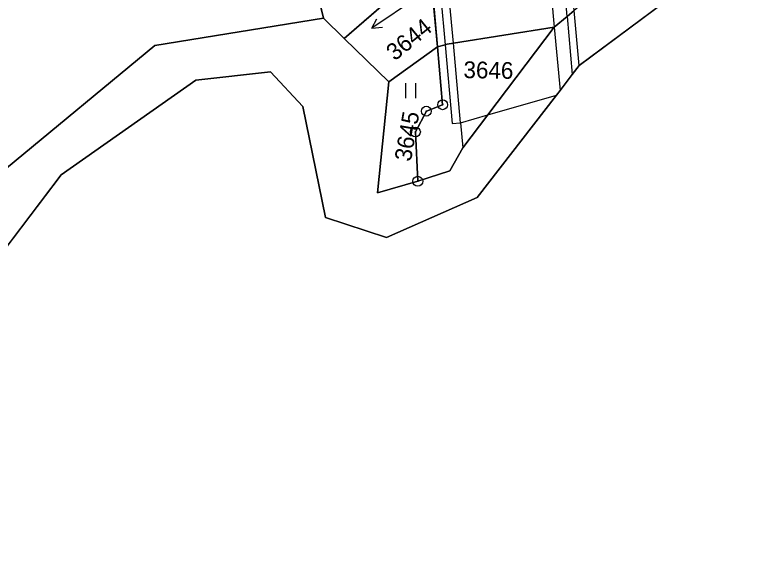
# Model space of a CAD drawing. Extents: x -689422 to -685210, y -987725 to -982160.
# Drawn here: x -686982.9 to -686906.4, y -987724.6 to -987670.6 of the extents above; entities that cross this region are included whole.
import ezdxf

# ---------------------------------------------------------------- set-up
doc = ezdxf.new("R2010")
doc.units = 0
for name, color, linetype in [('KN_Hranice obce', 7, 'Continuous'), ('KN_Hranice_katastrální území', 7, 'Continuous'), ('KN_Hranice_parcel', 7, 'Continuous'), ('KN_Hranice_parcel_vnitrni_kresba', 7, 'Continuous'), ('KN_Parcelni cisla', 7, 'Continuous'), ('KN_Polygon parcely', 7, 'Continuous'), ('KN_POZEMKY_OSTATNI PLOCHA', 7, 'Continuous'), ('KN_POZEMKY_TTP', 7, 'Continuous'), ('KN_POZEMKY_VODNI_PLOCHA', 7, 'Continuous'), ('KN_VYUZITI_07_vodni plocha_tok prirozeny', 7, 'Continuous'), ('KN_VYUZITI_08_vodni plocha _tok umely', 7, 'Continuous'), ('KN_VYUZITI_16_ostatni plocha_silnice', 7, 'Continuous'), ('KN_Značky bodu BP', 7, 'Continuous'), ('KN_Značky kultur', 7, 'Continuous')]:
    doc.layers.add(name, color=color, linetype=linetype)

msp = doc.modelspace()

# ---------------------------------------------------------------- linework, layer by layer
at = {"layer": 'KN_Hranice obce'}
msp.add_lwpolyline([(-687029.16, -987667.14), (-687022.8, -987700.55), (-687014.25, -987712.47), (-686999.33, -987724.6), (-686994.57, -987723.06), (-686992.83, -987715.65), (-686989.57, -987701.82), (-686978.2, -987686.83), (-686964.53, -987677.23), (-686956.96, -987676.39), (-686953.67, -987679.91), (-686951.38, -987691.15), (-686945.18, -987693.21), (-686935.97, -987689.12), (-686927.94, -987678.74), (-686927.58, -987678.28), (-686926.33, -987676.66), (-686925.63, -987675.75), (-686906.38, -987661.4), (-686907.88, -987641.59), (-686911.74, -987590.54)], dxfattribs=at)
at = {"layer": 'KN_Hranice_katastrální území'}
msp.add_lwpolyline([(-687029.16, -987667.14), (-687022.8, -987700.55), (-687014.25, -987712.47), (-686999.33, -987724.6), (-686994.57, -987723.06), (-686992.83, -987715.65), (-686989.57, -987701.82), (-686978.2, -987686.83), (-686964.53, -987677.23), (-686956.96, -987676.39), (-686953.67, -987679.91), (-686951.38, -987691.15), (-686945.18, -987693.21), (-686935.97, -987689.12), (-686927.94, -987678.74), (-686927.58, -987678.28), (-686926.33, -987676.66), (-686925.63, -987675.75), (-686906.38, -987661.4), (-686907.88, -987641.59), (-686911.74, -987590.54)], dxfattribs=at)
at = {"layer": 'KN_Hranice_parcel'}
for p, q in [((-686957.14, -987647.77), (-686951.58, -987670.94)), ((-686949.48, -987672.98), (-686940.77, -987665.43)), ((-686940.02, -987673.83), (-686940.77, -987665.43)), ((-686949.48, -987672.98), (-686951.58, -987670.94)), ((-686944.94, -987677.39), (-686949.48, -987672.98)), ((-686944.94, -987677.39), (-686940.02, -987673.83)), ((-686953.67, -987679.91), (-686951.38, -987691.15)), ((-686951.38, -987691.15), (-686945.18, -987693.21))]:
    msp.add_line(p, q, dxfattribs=at)
for points in [[(-686925.63, -987675.75), (-686906.38, -987661.4), (-686907.88, -987641.59)], [(-686926.15, -987670.15), (-686926.86, -987670.75), (-686928.17, -987671.85)], [(-686951.58, -987670.94), (-686968.7, -987673.71), (-686983.74, -987686.14), (-686994.84, -987701.21), (-686999.33, -987724.6)], [(-686928.17, -987671.85), (-686934.89, -987680.74), (-686937.43, -987684.1), (-686938.75, -987686.42), (-686942.01, -987687.48)], [(-686928.17, -987671.85), (-686938.4, -987673.47), (-686939.02, -987673.57), (-686939.24, -987673.63), (-686940.02, -987673.83)], [(-686942.01, -987687.48), (-686942.25, -987682.48), (-686941.14, -987680.37), (-686939.49, -987679.72), (-686940.02, -987673.83)], [(-686927.94, -987678.74), (-686927.58, -987678.28), (-686926.33, -987676.66), (-686925.63, -987675.75)], [(-686964.53, -987677.23), (-686956.96, -987676.39), (-686953.67, -987679.91)], [(-686992.83, -987715.65), (-686989.57, -987701.82), (-686978.2, -987686.83), (-686964.53, -987677.23)], [(-686942.01, -987687.48), (-686946.1, -987688.66), (-686944.94, -987677.39)], [(-686945.18, -987693.21), (-686935.97, -987689.12), (-686927.94, -987678.74)]]:
    msp.add_lwpolyline(points, dxfattribs=at)
at = {"layer": 'KN_Hranice_parcel_vnitrni_kresba'}
for p, q in [((-686928.93, -987663.61), (-686928.17, -987671.85)), ((-686926.86, -987670.75), (-686927.52, -987663.41)), ((-686938.4, -987673.47), (-686939.15, -987665.07)), ((-686939.99, -987665.22), (-686939.24, -987673.63)), ((-686925.63, -987675.75), (-686926.15, -987670.15)), ((-686926.86, -987670.75), (-686926.33, -987676.66)), ((-686928.17, -987671.85), (-686927.58, -987678.28)), ((-686937.68, -987681.54), (-686938.4, -987673.47)), ((-686939.24, -987673.63), (-686938.52, -987681.62)), ((-686934.89, -987680.74), (-686927.94, -987678.74)), ((-686937.68, -987681.54), (-686934.89, -987680.74)), ((-686938.52, -987681.62), (-686937.68, -987681.54)), ((-686937.68, -987681.54), (-686937.43, -987684.1))]:
    msp.add_line(p, q, dxfattribs=at)
at = {"layer": 'KN_Polygon parcely'}
for points in [[(-687022.8, -987700.55), (-687014.25, -987712.47), (-686999.33, -987724.6), (-686994.84, -987701.21), (-686983.74, -987686.14), (-686968.7, -987673.71), (-686951.58, -987670.94), (-686957.14, -987647.77), (-686954.08, -987665.08), (-686979.67, -987669.14), (-686982.01, -987651.65), (-686969.47, -987649.76), (-686968.88, -987639.57), (-686965.9, -987633.3), (-686963.97, -987631.42), (-686987.96, -987606.81), (-687013.43, -987585.92), (-687015.14, -987575.92), (-687034.36, -987581.07), (-687043.83, -987583.6), (-687029.16, -987667.14)], [(-686949.48, -987672.98), (-686940.77, -987665.43), (-686940.78, -987665.28), (-686950.34, -987666.13), (-686954.38, -987638.85), (-686956.56, -987639.48), (-686958.82, -987640.75), (-686957.14, -987647.77), (-686951.58, -987670.94)], [(-686926.15, -987670.15), (-686926.78, -987663.3), (-686927.52, -987663.41), (-686928.93, -987663.61), (-686939.15, -987665.07), (-686939.73, -987665.15), (-686939.99, -987665.22), (-686940.77, -987665.43), (-686940.02, -987673.83), (-686939.24, -987673.63), (-686939.02, -987673.57), (-686938.4, -987673.47), (-686928.17, -987671.85), (-686926.86, -987670.75)], [(-686940.02, -987673.83), (-686940.77, -987665.43), (-686949.48, -987672.98), (-686944.94, -987677.39)], [(-686939.24, -987673.63), (-686940.02, -987673.83), (-686939.49, -987679.72), (-686941.14, -987680.37), (-686942.25, -987682.48), (-686942.01, -987687.48), (-686938.75, -987686.42), (-686937.43, -987684.1), (-686934.89, -987680.74), (-686928.17, -987671.85), (-686938.4, -987673.47), (-686939.02, -987673.57)], [(-686941.14, -987680.37), (-686939.49, -987679.72), (-686940.02, -987673.83), (-686944.94, -987677.39), (-686946.1, -987688.66), (-686942.01, -987687.48), (-686942.25, -987682.48)]]:
    msp.add_lwpolyline(points, close=True, dxfattribs=at)
for points in [[(-686915.05, -987590.07), (-686910.83, -987649.41), (-686911.21, -987657.35), (-686915.01, -987660.83), (-686926.15, -987670.15), (-686926.86, -987670.75), (-686928.17, -987671.85), (-686934.89, -987680.74), (-686937.43, -987684.1), (-686938.75, -987686.42), (-686942.01, -987687.48), (-686946.1, -987688.66), (-686944.94, -987677.39)], [(-686944.94, -987677.39), (-686949.48, -987672.98), (-686951.58, -987670.94), (-686968.7, -987673.71), (-686983.74, -987686.14), (-686994.84, -987701.21), (-686999.33, -987724.6), (-686994.57, -987723.06), (-686992.83, -987715.65), (-686989.57, -987701.82), (-686978.2, -987686.83), (-686964.53, -987677.23), (-686956.96, -987676.39), (-686953.67, -987679.91), (-686951.38, -987691.15), (-686945.18, -987693.21), (-686935.97, -987689.12), (-686927.94, -987678.74), (-686927.58, -987678.28), (-686926.33, -987676.66), (-686925.63, -987675.75), (-686906.38, -987661.4), (-686907.88, -987641.59), (-686911.74, -987590.54)]]:
    msp.add_lwpolyline(points, dxfattribs=at)
at = {"layer": 'KN_POZEMKY_OSTATNI PLOCHA'}
for p, q in [((-686940.02, -987673.83), (-686940.77, -987665.43)), ((-686926.15, -987670.15), (-686926.86, -987670.75)), ((-686926.86, -987670.75), (-686928.17, -987671.85)), ((-686938.4, -987673.47), (-686928.17, -987671.85)), ((-686928.17, -987671.85), (-686938.4, -987673.47)), ((-686928.17, -987671.85), (-686934.89, -987680.74)), ((-686939.24, -987673.63), (-686939.02, -987673.57)), ((-686939.02, -987673.57), (-686939.24, -987673.63)), ((-686939.02, -987673.57), (-686938.4, -987673.47)), ((-686938.4, -987673.47), (-686939.02, -987673.57)), ((-686940.02, -987673.83), (-686939.24, -987673.63)), ((-686939.24, -987673.63), (-686940.02, -987673.83)), ((-686939.49, -987679.72), (-686940.02, -987673.83)), ((-686941.14, -987680.37), (-686939.49, -987679.72)), ((-686942.25, -987682.48), (-686941.14, -987680.37)), ((-686934.89, -987680.74), (-686937.43, -987684.1)), ((-686942.01, -987687.48), (-686942.25, -987682.48)), ((-686937.43, -987684.1), (-686938.75, -987686.42)), ((-686938.75, -987686.42), (-686942.01, -987687.48))]:
    msp.add_line(p, q, dxfattribs=at)
at = {"layer": 'KN_POZEMKY_TTP'}
for p, q in [((-686951.58, -987670.94), (-686957.14, -987647.77)), ((-686957.14, -987647.77), (-686951.58, -987670.94)), ((-686940.77, -987665.43), (-686949.48, -987672.98)), ((-686951.58, -987670.94), (-686968.7, -987673.71)), ((-686949.48, -987672.98), (-686951.58, -987670.94)), ((-686968.7, -987673.71), (-686983.74, -987686.14)), ((-686944.94, -987677.39), (-686940.02, -987673.83)), ((-686940.02, -987673.83), (-686939.49, -987679.72)), ((-686946.1, -987688.66), (-686944.94, -987677.39)), ((-686939.49, -987679.72), (-686941.14, -987680.37)), ((-686941.14, -987680.37), (-686942.25, -987682.48)), ((-686942.25, -987682.48), (-686942.01, -987687.48)), ((-686942.01, -987687.48), (-686946.1, -987688.66))]:
    msp.add_line(p, q, dxfattribs=at)
at = {"layer": 'KN_POZEMKY_VODNI_PLOCHA'}
for p, q in [((-686906.38, -987661.4), (-686925.63, -987675.75)), ((-686949.48, -987672.98), (-686940.77, -987665.43)), ((-686940.77, -987665.43), (-686940.02, -987673.83)), ((-686926.86, -987670.75), (-686926.15, -987670.15)), ((-686968.7, -987673.71), (-686951.58, -987670.94)), ((-686951.58, -987670.94), (-686949.48, -987672.98)), ((-686928.17, -987671.85), (-686926.86, -987670.75)), ((-686934.89, -987680.74), (-686928.17, -987671.85)), ((-686949.48, -987672.98), (-686944.94, -987677.39)), ((-686944.94, -987677.39), (-686949.48, -987672.98)), ((-686983.74, -987686.14), (-686968.7, -987673.71)), ((-686940.02, -987673.83), (-686944.94, -987677.39)), ((-686925.63, -987675.75), (-686926.33, -987676.66)), ((-686956.96, -987676.39), (-686964.53, -987677.23)), ((-686953.67, -987679.91), (-686956.96, -987676.39)), ((-686926.33, -987676.66), (-686927.58, -987678.28)), ((-686964.53, -987677.23), (-686978.2, -987686.83)), ((-686944.94, -987677.39), (-686946.1, -987688.66)), ((-686927.94, -987678.74), (-686935.97, -987689.12)), ((-686927.58, -987678.28), (-686927.94, -987678.74)), ((-686951.38, -987691.15), (-686953.67, -987679.91)), ((-686937.43, -987684.1), (-686934.89, -987680.74)), ((-686938.75, -987686.42), (-686937.43, -987684.1)), ((-686942.01, -987687.48), (-686938.75, -987686.42)), ((-686978.2, -987686.83), (-686989.57, -987701.82)), ((-686946.1, -987688.66), (-686942.01, -987687.48)), ((-686935.97, -987689.12), (-686945.18, -987693.21)), ((-686945.18, -987693.21), (-686951.38, -987691.15))]:
    msp.add_line(p, q, dxfattribs=at)
at = {"layer": 'KN_VYUZITI_07_vodni plocha_tok prirozeny'}
for p, q in [((-686906.38, -987661.4), (-686925.63, -987675.75)), ((-686926.86, -987670.75), (-686926.15, -987670.15)), ((-686968.7, -987673.71), (-686951.58, -987670.94)), ((-686951.58, -987670.94), (-686949.48, -987672.98)), ((-686928.17, -987671.85), (-686926.86, -987670.75)), ((-686934.89, -987680.74), (-686928.17, -987671.85)), ((-686949.48, -987672.98), (-686944.94, -987677.39)), ((-686983.74, -987686.14), (-686968.7, -987673.71)), ((-686925.63, -987675.75), (-686926.33, -987676.66)), ((-686956.96, -987676.39), (-686964.53, -987677.23)), ((-686953.67, -987679.91), (-686956.96, -987676.39)), ((-686926.33, -987676.66), (-686927.58, -987678.28)), ((-686964.53, -987677.23), (-686978.2, -987686.83)), ((-686944.94, -987677.39), (-686946.1, -987688.66)), ((-686927.94, -987678.74), (-686935.97, -987689.12)), ((-686927.58, -987678.28), (-686927.94, -987678.74)), ((-686951.38, -987691.15), (-686953.67, -987679.91)), ((-686937.43, -987684.1), (-686934.89, -987680.74)), ((-686938.75, -987686.42), (-686937.43, -987684.1)), ((-686942.01, -987687.48), (-686938.75, -987686.42)), ((-686978.2, -987686.83), (-686989.57, -987701.82)), ((-686946.1, -987688.66), (-686942.01, -987687.48)), ((-686935.97, -987689.12), (-686945.18, -987693.21)), ((-686945.18, -987693.21), (-686951.38, -987691.15))]:
    msp.add_line(p, q, dxfattribs=at)
at = {"layer": 'KN_VYUZITI_08_vodni plocha _tok umely'}
for p, q in [((-686949.48, -987672.98), (-686940.77, -987665.43)), ((-686940.77, -987665.43), (-686940.02, -987673.83)), ((-686944.94, -987677.39), (-686949.48, -987672.98)), ((-686940.02, -987673.83), (-686944.94, -987677.39))]:
    msp.add_line(p, q, dxfattribs=at)
at = {"layer": 'KN_VYUZITI_16_ostatni plocha_silnice'}
for p, q in [((-686940.02, -987673.83), (-686940.77, -987665.43)), ((-686926.15, -987670.15), (-686926.86, -987670.75)), ((-686926.86, -987670.75), (-686928.17, -987671.85)), ((-686938.4, -987673.47), (-686928.17, -987671.85)), ((-686928.17, -987671.85), (-686938.4, -987673.47)), ((-686928.17, -987671.85), (-686934.89, -987680.74)), ((-686939.24, -987673.63), (-686939.02, -987673.57)), ((-686939.02, -987673.57), (-686939.24, -987673.63)), ((-686939.02, -987673.57), (-686938.4, -987673.47)), ((-686938.4, -987673.47), (-686939.02, -987673.57)), ((-686940.02, -987673.83), (-686939.24, -987673.63)), ((-686939.24, -987673.63), (-686940.02, -987673.83)), ((-686939.49, -987679.72), (-686940.02, -987673.83)), ((-686941.14, -987680.37), (-686939.49, -987679.72)), ((-686942.25, -987682.48), (-686941.14, -987680.37)), ((-686934.89, -987680.74), (-686937.43, -987684.1)), ((-686942.01, -987687.48), (-686942.25, -987682.48)), ((-686937.43, -987684.1), (-686938.75, -987686.42)), ((-686938.75, -987686.42), (-686942.01, -987687.48))]:
    msp.add_line(p, q, dxfattribs=at)
at = {"layer": 'KN_Značky bodu BP'}
for centre, radius in [((-686939.49, -987679.72), 0.5), ((-686939.49, -987679.72), 0.0303), ((-686941.14, -987680.37), 0.5), ((-686941.14, -987680.37), 0.0303), ((-686942.25, -987682.48), 0.5), ((-686942.25, -987682.48), 0.0303), ((-686942.01, -987687.48), 0.5), ((-686942.01, -987687.48), 0.0303)]:
    msp.add_circle(centre, radius, dxfattribs=at)
at = {"layer": 'KN_Značky kultur'}
for p, q in [((-686941.712, -987668.605), (-686946.686, -987671.96)), ((-686946.686, -987671.96), (-686946.156, -987670.998)), ((-686946.686, -987671.96), (-686945.596, -987671.829)), ((-686943.211, -987679.04), (-686943.211, -987677.54)), ((-686942.21, -987679.04), (-686942.21, -987677.54))]:
    msp.add_line(p, q, dxfattribs=at)

# ---------------------------------------------------------------- texts
at = {"layer": 'KN_Parcelni cisla'}
for s, rotation, p in [('3644', 39, (-686944.345, -987675.33)), ('3646', 359, (-686937.384, -987677.009)), ('3645', 80, (-686942.712, -987685.547))]:
    msp.add_text(s, height=1.7, rotation=rotation, dxfattribs=at).set_placement(p)

doc.saveas('drawing.dxf')
